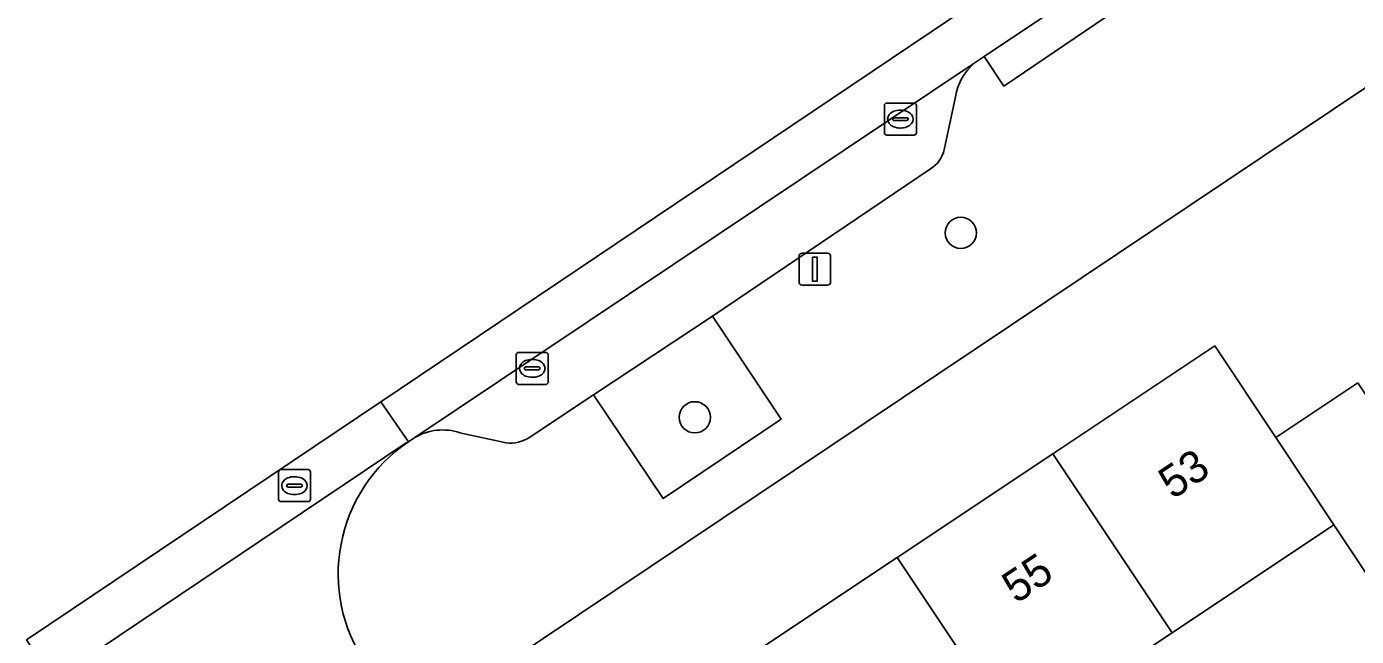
# Model space of a CAD drawing. Extents: x 158352 to 159489, y 383828 to 384603.
# Drawn here: x 159170.65 to 159212.29, y 384446.39 to 384465.46 of the extents above; entities that cross this region are included whole.
import ezdxf

# ---------------------------------------------------------------- set-up
doc = ezdxf.new("R2010")
doc.units = 0
for name, color, linetype in [('IMGEO_Boom', 7, 'Continuous'), ('IMGEO_Erf', 7, 'Continuous'), ('IMGEO_Groenvoorziening', 7, 'Continuous'), ('IMGEO_Kolk', 7, 'Continuous'), ('IMGEO_Lichtmast', 7, 'Continuous'), ('IMGEO_Pand', 7, 'Continuous'), ('IMGEO_Pand_nummerreeks', 7, 'Continuous'), ('IMGEO_Parkeervlak_open', 7, 'Continuous'), ('IMGEO_Rijbaan_lokaal_gesloten', 7, 'Continuous'), ('IMGEO_Rijbaan_lokaal_open', 7, 'Continuous'), ('IMGEO_Rioolput', 7, 'Continuous'), ('IMGEO_Voetpad_open', 7, 'Continuous')]:
    doc.layers.add(name, color=color, linetype=linetype)

msp = doc.modelspace()

# ---------------------------------------------------------------- linework, layer by layer
at = {"layer": 'IMGEO_Boom'}
for centre in [(159199.9, 384459.005), (159191.572, 384453.238)]:
    msp.add_circle(centre, 0.489, dxfattribs=at)
at = {"layer": 'IMGEO_Erf'}
for points in [[(159262.289, 384496.827), (159185.683, 384445.562), (159188.297, 384441.579), (159188.639, 384441.846), (159188.255, 384442.423), (159193.196, 384445.712), (159197.908, 384448.849), (159202.782, 384452.094), (159207.854, 384455.47), (159209.763, 384452.605), (159212.328, 384454.312)], [(159213.221, 384447.415), (159211.584, 384449.872), (159211.471, 384449.797), (159210.705, 384449.287), (159206.514, 384446.497), (159201.64, 384443.252), (159196.927, 384440.114), (159196.146, 384439.594), (159191.983, 384436.823), (159194.344, 384433.371), (159199.735, 384431.937), (159200.45, 384434.747), (159203.545, 384433.959), (159206.638, 384433.172), (159205.922, 384430.361), (159263.47, 384415.564)]]:
    msp.add_lwpolyline(points, dxfattribs=at)
at = {"layer": 'IMGEO_Groenvoorziening'}
msp.add_lwpolyline([(159190.581, 384450.7), (159194.275, 384453.18), (159192.129, 384456.404), (159188.4, 384453.94)], close=True, dxfattribs=at)
at = {"layer": 'IMGEO_Kolk'}
for p, q in [((159197.509, 384462.14), (159197.509, 384462.992)), ((159197.584, 384463.066), (159198.436, 384463.066)), ((159198.51, 384462.992), (159198.51, 384462.14)), ((159197.768, 384462.56), (159197.768, 384462.572)), ((159198.206, 384462.523), (159197.808, 384462.523)), ((159197.811, 384462.609), (159198.209, 384462.609)), ((159197.997, 384462.846), (159198.022, 384462.846)), ((159198.252, 384462.572), (159198.252, 384462.56)), ((159198.02, 384462.286), (159197.995, 384462.286)), ((159198.436, 384462.066), (159197.584, 384462.066)), ((159185.982, 384454.343), (159185.982, 384455.195)), ((159186.057, 384455.269), (159186.909, 384455.269)), ((159186.47, 384455.049), (159186.495, 384455.049)), ((159186.983, 384455.195), (159186.983, 384454.343)), ((159186.241, 384454.763), (159186.241, 384454.775)), ((159186.679, 384454.726), (159186.281, 384454.726)), ((159186.284, 384454.812), (159186.682, 384454.812)), ((159186.725, 384454.775), (159186.725, 384454.763)), ((159186.909, 384454.269), (159186.057, 384454.269)), ((159186.493, 384454.489), (159186.468, 384454.489))]:
    msp.add_line(p, q, dxfattribs=at)
for points in [[(159197.509, 384462.14), (159197.509, 384462.992)], [(159197.584, 384463.066), (159198.436, 384463.066)], [(159198.51, 384462.992), (159198.51, 384462.14)], [(159198.436, 384462.066), (159197.584, 384462.066)], [(159185.982, 384454.343), (159185.982, 384455.195)], [(159186.057, 384455.269), (159186.909, 384455.269)], [(159186.983, 384455.195), (159186.983, 384454.343)], [(159186.909, 384454.269), (159186.057, 384454.269)]]:
    msp.add_lwpolyline(points, dxfattribs=at)
for centre, radius, start, end in [((159197.586, 384462.99), 0.0765, 91.552, 178.448), ((159197.586, 384462.99), 0.0765, 91.552, 178.448), ((159198.434, 384462.99), 0.0765, 1.552, 88.448), ((159198.434, 384462.99), 0.0765, 1.552, 88.448), ((159197.808, 384462.569), 0.0403, 85.8775, 175.7526), ((159197.805, 384462.559), 0.0366, 178.938, 274.7102), ((159198.209, 384462.566), 0.043, 264.8664, 352.4533), ((159198.213, 384462.571), 0.0386, 1.7309, 96.639), ((159197.586, 384462.142), 0.0765, 181.552, 268.448), ((159197.586, 384462.142), 0.0765, 181.552, 268.448), ((159198.434, 384462.142), 0.0765, 271.552, 358.448), ((159198.434, 384462.142), 0.0765, 271.552, 358.448), ((159186.059, 384455.193), 0.0765, 91.552, 178.448), ((159186.059, 384455.193), 0.0765, 91.552, 178.448), ((159186.907, 384455.193), 0.0765, 1.552, 88.448), ((159186.907, 384455.193), 0.0765, 1.552, 88.448), ((159186.281, 384454.772), 0.0403, 85.8775, 175.7526), ((159186.278, 384454.762), 0.0366, 178.938, 274.7102), ((159186.682, 384454.769), 0.043, 264.8664, 352.4533), ((159186.686, 384454.774), 0.0386, 1.7309, 96.639), ((159186.059, 384454.345), 0.0765, 181.552, 268.448), ((159186.059, 384454.345), 0.0765, 181.552, 268.448), ((159186.907, 384454.345), 0.0765, 271.552, 358.448), ((159186.907, 384454.345), 0.0765, 271.552, 358.448)]:
    msp.add_arc(centre, radius, start, end, dxfattribs=at)
for centre, major_axis, ratio, start_param, end_param in [((159197.996, 384462.566), (-0.387, 0.002), 0.722429, 4.712389, 7.853982), ((159198.021, 384462.566), (-0.39, 0.002), 0.717154, 1.570796, 4.712389), ((159186.469, 384454.769), (-0.387, 0.002), 0.722429, 4.712389, 7.853982), ((159186.494, 384454.769), (-0.39, 0.002), 0.717154, 1.570796, 4.712389)]:
    msp.add_ellipse(centre, major_axis=major_axis, ratio=ratio, start_param=start_param, end_param=end_param, dxfattribs=at)
at = {"layer": 'IMGEO_Lichtmast'}
for p, q in [((159194.935, 384458.374), (159195.725, 384458.374)), ((159195.725, 384458.374), (159194.935, 384458.374)), ((159194.835, 384457.474), (159194.835, 384458.274)), ((159194.835, 384458.274), (159194.835, 384457.474)), ((159195.825, 384458.274), (159195.825, 384457.474)), ((159195.825, 384457.474), (159195.825, 384458.274)), ((159195.725, 384457.374), (159194.935, 384457.374)), ((159194.935, 384457.374), (159195.725, 384457.374))]:
    msp.add_line(p, q, dxfattribs=at)
msp.add_lwpolyline([(159195.255, 384458.249), (159195.405, 384458.249), (159195.405, 384457.499), (159195.255, 384457.499), (159195.255, 384458.249)], dxfattribs=at)
for centre, start, end in [((159194.935, 384458.274), 90, 180), ((159194.935, 384458.274), 90, 180), ((159195.725, 384458.274), 0, 90), ((159195.725, 384458.274), 360, 90), ((159194.935, 384457.474), 180, 270), ((159194.935, 384457.474), 180, 270), ((159195.725, 384457.474), 270, 0), ((159195.725, 384457.474), 270, 0)]:
    msp.add_arc(centre, 0.1, start, end, dxfattribs=at)
at = {"layer": 'IMGEO_Pand'}
for points in [[(159209.763, 384452.605), (159207.854, 384455.47), (159202.782, 384452.094), (159206.514, 384446.497), (159210.705, 384449.287), (159211.471, 384449.797), (159211.584, 384449.872)], [(159212.328, 384454.312), (159209.763, 384452.605), (159211.584, 384449.872), (159213.221, 384447.415), (159215.788, 384449.123)], [(159197.908, 384448.849), (159201.64, 384443.252), (159206.514, 384446.497), (159202.782, 384452.094)], [(159193.196, 384445.712), (159196.927, 384440.114), (159201.64, 384443.252), (159197.908, 384448.849)]]:
    msp.add_lwpolyline(points, close=True, dxfattribs=at)
at = {"layer": 'IMGEO_Parkeervlak_open'}
for points in [[(159200.323, 384464.315), (159182.808, 384452.608)], [(159199.381, 384461.608), (159199.735, 384463.266)], [(159186.404, 384452.62), (159188.4, 384453.94), (159192.129, 384456.404), (159198.949, 384461.008)], [(159184.218, 384452.755), (159185.663, 384452.439)]]:
    msp.add_lwpolyline(points, dxfattribs=at)
for centre, radius, start, end in [((159201.447, 384462.996), 1.733, 130.4239, 171.0319), ((159198.458, 384461.817), 0.946, 301.2453, 347.2469), ((159183.676, 384451.117), 1.725, 71.6925, 120.2113), ((159185.8, 384453.484), 1.054, 262.5107, 304.9424)]:
    msp.add_arc(centre, radius, start, end, dxfattribs=at)
at = {"layer": 'IMGEO_Rijbaan_lokaal_gesloten'}
for points in [[(159181.744, 384453.727), (159181.744, 384453.727), (159182.604, 384452.472), (159182.808, 384452.608), (159200.323, 384464.315), (159200.633, 384464.522), (159204.819, 384467.326), (159218.156, 384476.224), (159222.874, 384479.173), (159255.868, 384499.042), (159259.402, 384501.155), (159262.129, 384502.762), (159272.419, 384507.908), (159272.91, 384508.113), (159275.886, 384509.237)], [(159259.052, 384502.944), (159218.023, 384478.101), (159218.023, 384478.101), (159181.744, 384453.727)]]:
    msp.add_lwpolyline(points, dxfattribs=at)
at = {"layer": 'IMGEO_Rijbaan_lokaal_open'}
for points in [[(159181.744, 384453.727), (159170.651, 384446.275), (159171.489, 384445.017), (159171.582, 384445.079), (159171.62, 384445.113), (159182.505, 384452.42), (159182.604, 384452.472), (159181.744, 384453.727), (159181.744, 384453.727)], [(159182.604, 384452.472), (159182.505, 384452.42), (159171.62, 384445.113), (159171.582, 384445.079)]]:
    msp.add_lwpolyline(points, dxfattribs=at)
msp.add_arc((159185.393, 384448.338), 4.986, 124.0032, 214.3334, dxfattribs=at)
at = {"layer": 'IMGEO_Rioolput'}
for p, q in [((159178.538, 384450.675), (159178.538, 384451.527)), ((159178.613, 384451.601), (159179.465, 384451.601)), ((159179.026, 384451.381), (159179.051, 384451.381)), ((159179.539, 384451.527), (159179.539, 384450.675)), ((159178.797, 384451.095), (159178.797, 384451.107)), ((159179.235, 384451.058), (159178.837, 384451.058)), ((159178.84, 384451.144), (159179.238, 384451.144)), ((159179.281, 384451.107), (159179.281, 384451.095)), ((159179.465, 384450.601), (159178.613, 384450.601)), ((159179.049, 384450.821), (159179.024, 384450.821))]:
    msp.add_line(p, q, dxfattribs=at)
for points in [[(159178.538, 384450.675), (159178.538, 384451.527)], [(159178.613, 384451.601), (159179.465, 384451.601)], [(159179.539, 384451.527), (159179.539, 384450.675)], [(159179.465, 384450.601), (159178.613, 384450.601)]]:
    msp.add_lwpolyline(points, dxfattribs=at)
for centre, radius, start, end in [((159178.615, 384451.525), 0.0765, 91.552, 178.448), ((159178.615, 384451.525), 0.0765, 91.552, 178.448), ((159179.463, 384451.525), 0.0765, 1.552, 88.448), ((159179.463, 384451.525), 0.0765, 1.552, 88.448), ((159178.837, 384451.104), 0.0403, 85.8775, 175.7526), ((159178.834, 384451.094), 0.0366, 178.938, 274.7102), ((159179.238, 384451.101), 0.043, 264.8664, 352.4533), ((159179.242, 384451.106), 0.0386, 1.7309, 96.639), ((159178.615, 384450.677), 0.0765, 181.552, 268.448), ((159178.615, 384450.677), 0.0765, 181.552, 268.448), ((159179.463, 384450.677), 0.0765, 271.552, 358.448), ((159179.463, 384450.677), 0.0765, 271.552, 358.448)]:
    msp.add_arc(centre, radius, start, end, dxfattribs=at)
for centre, major_axis, ratio, start_param, end_param in [((159179.025, 384451.101), (-0.387, 0.002), 0.722429, 4.712389, 7.853982), ((159179.05, 384451.101), (-0.39, 0.002), 0.717154, 1.570796, 4.712389)]:
    msp.add_ellipse(centre, major_axis=major_axis, ratio=ratio, start_param=start_param, end_param=end_param, dxfattribs=at)
at = {"layer": 'IMGEO_Voetpad_open'}
for points in [[(159182.539, 384444.737), (159184.029, 384444.457), (159185.683, 384445.562), (159262.289, 384496.827)], [(159204.819, 384467.326), (159205.394, 384466.409), (159201.247, 384463.599), (159200.633, 384464.522), (159200.323, 384464.315)], [(159199.735, 384463.266), (159199.381, 384461.608)], [(159198.949, 384461.008), (159192.129, 384456.404), (159194.275, 384453.18), (159190.581, 384450.7), (159188.4, 384453.94), (159186.404, 384452.62)], [(159182.808, 384452.608), (159182.604, 384452.472)], [(159185.663, 384452.439), (159184.218, 384452.755)]]:
    msp.add_lwpolyline(points, dxfattribs=at)
msp.add_lwpolyline([(159200.633, 384464.522), (159201.247, 384463.599), (159205.394, 384466.409), (159204.819, 384467.326)], close=True, dxfattribs=at)
for centre, radius, start, end in [((159201.447, 384462.996), 1.733, 130.4239, 171.0319), ((159198.458, 384461.817), 0.946, 301.2453, 347.2469), ((159183.676, 384451.117), 1.725, 71.6925, 120.2113), ((159185.8, 384453.484), 1.054, 262.5107, 304.9424), ((159185.393, 384448.338), 4.986, 124.0032, 214.3334)]:
    msp.add_arc(centre, radius, start, end, dxfattribs=at)

# ---------------------------------------------------------------- texts
at = {"layer": 'IMGEO_Pand_nummerreeks'}
for s, rotation, p in [('53', 33.6498, (159206.534, 384450.651)), ('55', 33.6516, (159201.634, 384447.389))]:
    msp.add_text(s, height=1, rotation=rotation, dxfattribs=at).set_placement(p)

doc.saveas('drawing.dxf')
